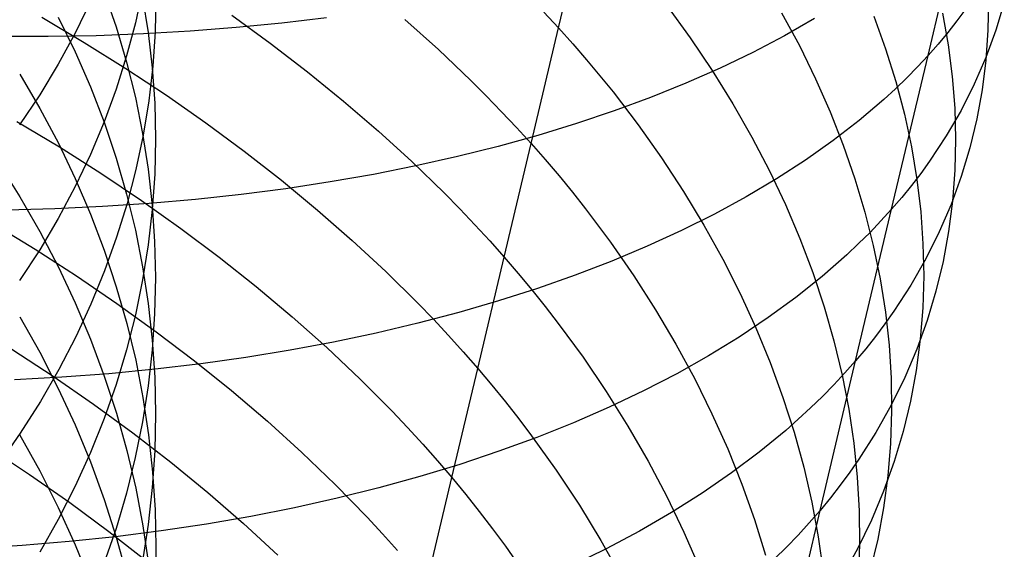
# Model space of a CAD drawing. Extents: x -383 to 1849, y -1185 to -529.
# Tile 271 of 656: x 221.96 to 231.28, y -1077.32 to -1072.31. Entities that reach past the tile are written whole.
import ezdxf

# ---------------------------------------------------------------- set-up
doc = ezdxf.new("R2010")
doc.units = 0
doc.layers.add('PREDEFINITO', color=7, linetype='CONTINUOUS')

msp = doc.modelspace()

# ---------------------------------------------------------------- linework, layer by layer
at = {"layer": 'PREDEFINITO'}
for p, q in [((230.5598, -1072.6456, 499.8343), (230.9097, -1071.1713, 498.8074)), ((227.0623, -1072.3834, 518.9392), (227.3266, -1071.2681, 517.8985)), ((222.7608, -1072.0422, 638.6593), (222.8749, -1072.3737, 639.0025)), ((223.1261, -1072.0177, 646.3335), (223.0576, -1072.3347, 646.7033)), ((222.6313, -1072.1358, 649.2865), (222.4868, -1072.4331, 649.6476)), ((223.1263, -1072.096, 641.1741), (223.1796, -1072.4288, 641.5327)), ((223.2516, -1072.0925, 643.7361), (223.2442, -1072.4201, 644.1034)), ((228.0841, -1072.1689, 517.0313), (228.3079, -1072.4768, 516.7256)), ((231.132, -1072.1196, 507.1352), (231.1269, -1072.4055, 506.7346)), ((231.2818, -1072.1443, 504.0849), (231.2026, -1072.406, 503.6783)), ((223.97, -1072.2633, 522.8911), (224.3338, -1072.5277, 522.6982)), ((226.9244, -1072.2344, 519.0737), (227.0624, -1072.3834, 518.9392)), ((229.1743, -1072.2401, 514.7157), (229.3421, -1072.5518, 514.3773)), ((230.0475, -1072.2736, 512.2786), (230.1584, -1072.5828, 511.9131)), ((230.6983, -1072.2447, 509.7396), (230.7514, -1072.5453, 509.3531)), ((230.9168, -1072.2041, 500.6261), (230.8334, -1072.3168, 500.4267)), ((222.1711, -1072.283, 524.6246), (222.5734, -1072.5216, 524.4742)), ((222.3271, -1072.2832, 636.5448), (222.487, -1072.6108, 636.8709)), ((223.0576, -1072.3347, 646.7033), (222.9739, -1072.6499, 647.071)), ((224.4429, -1072.339, 490.8597), (224.0124, -1072.3815, 490.6283)), ((224.8667, -1072.2882, 491.1024), (224.4429, -1072.339, 490.8597)), ((225.6066, -1072.3043, 520.995), (225.9253, -1072.5896, 520.7605)), ((229.4865, -1072.296, 496.5182), (229.2007, -1072.4596, 496.1569)), ((230.8334, -1072.3168, 500.4267), (230.7461, -1072.428, 500.2283)), ((222.6849, -1072.4582, 490.0043), (222.2318, -1072.4666, 489.8209)), ((222.4868, -1072.4331, 649.6476), (222.3271, -1072.7269, 650.0044)), ((223.133, -1072.4412, 490.2003), (222.6849, -1072.4582, 490.0043)), ((222.8749, -1072.3737, 639.0025), (222.9738, -1072.7078, 639.3486)), ((223.5756, -1072.4156, 490.4084), (223.133, -1072.4412, 490.2003)), ((223.1796, -1072.4288, 641.5327), (223.2176, -1072.7628, 641.8925)), ((223.2442, -1072.4201, 644.1034), (223.2216, -1072.7474, 644.4702)), ((224.0124, -1072.3815, 490.6283), (223.5756, -1072.4156, 490.4084)), ((226.8025, -1073.4782, 520.0015), (227.0623, -1072.3834, 518.9392)), ((227.0624, -1072.3834, 518.9392), (227.1968, -1072.5335, 518.8023)), ((229.2007, -1072.4596, 496.1569), (228.9021, -1072.6162, 495.8023)), ((230.7461, -1072.428, 500.2283), (230.6549, -1072.5376, 500.0308)), ((231.1269, -1072.4055, 506.7346), (231.1067, -1072.6888, 506.3331)), ((231.2026, -1072.406, 503.6783), (231.1079, -1072.6635, 503.2728)), ((222.2318, -1072.4666, 489.8209), (221.7741, -1072.4661, 489.6502)), ((222.5734, -1072.5216, 524.4742), (222.9668, -1072.7678, 524.3138)), ((224.3338, -1072.5277, 522.6982), (224.6867, -1072.7988, 522.4958)), ((227.1968, -1072.5335, 518.8023), (227.3276, -1072.6848, 518.6632)), ((228.3079, -1072.4768, 516.7256), (228.5173, -1072.7877, 516.4123)), ((229.3421, -1072.5518, 514.3773), (229.4953, -1072.8651, 514.0328)), ((230.6549, -1072.5376, 500.0308), (230.5598, -1072.6456, 499.8343)), ((230.7514, -1072.5453, 509.3531), (230.7895, -1072.8447, 508.9637)), ((222.487, -1072.6108, 636.8709), (222.6316, -1072.9423, 637.201)), ((225.9253, -1072.5896, 520.7605), (226.2312, -1072.8805, 520.5167)), ((228.9021, -1072.6162, 495.8023), (228.5912, -1072.7656, 495.4545)), ((230.1584, -1072.5828, 511.9131), (230.2545, -1072.892, 511.5431)), ((230.2144, -1074.1004, 500.89), (230.5598, -1072.6456, 499.8343)), ((230.5598, -1072.6456, 499.8343), (230.4608, -1072.7521, 499.6389)), ((222.3271, -1072.7269, 650.0044), (222.1521, -1073.0168, 650.3565)), ((222.9739, -1072.6499, 647.071), (222.875, -1072.9629, 647.4361)), ((222.9738, -1072.7078, 639.3486), (223.0575, -1073.0442, 639.697)), ((227.3276, -1072.6848, 518.6632), (227.4549, -1072.8371, 518.522)), ((231.1079, -1072.6635, 503.2728), (230.9979, -1072.9164, 502.869)), ((231.1067, -1072.6888, 506.3331), (231.0715, -1072.9691, 505.9309)), ((221.9625, -1072.8223, 634.7876), (222.153, -1073.1468, 635.0981)), ((222.9668, -1072.7678, 524.3138), (223.3507, -1073.0216, 524.1437)), ((223.2216, -1072.7474, 644.4702), (223.1837, -1073.0739, 644.8362)), ((223.2176, -1072.7628, 641.8925), (223.2404, -1073.0975, 642.2531)), ((224.6867, -1072.7988, 522.4958), (225.0283, -1073.0764, 522.2838)), ((228.5912, -1072.7656, 495.4545), (228.2684, -1072.9077, 495.1141)), ((228.5173, -1072.7877, 516.4123), (228.7122, -1073.1015, 516.0918)), ((230.4608, -1072.7521, 499.6389), (230.3578, -1072.8569, 499.4447)), ((226.2312, -1072.8805, 520.5167), (226.3792, -1073.028, 520.3913)), ((227.4549, -1072.8371, 518.522), (227.5786, -1072.9905, 518.3786)), ((228.2684, -1072.9077, 495.1141), (227.9341, -1073.0424, 494.7812)), ((229.4953, -1072.8651, 514.0328), (229.6338, -1073.1796, 513.6827)), ((230.3578, -1072.8569, 499.4447), (230.251, -1072.9601, 499.2516)), ((230.2545, -1072.892, 511.5431), (230.3358, -1073.2011, 511.1692)), ((230.7895, -1072.8447, 508.9637), (230.8128, -1073.1424, 508.572)), ((230.9979, -1072.9164, 502.869), (230.8724, -1073.1643, 502.4673)), ((222.1521, -1073.0168, 650.3565), (221.9619, -1073.3026, 650.7035)), ((222.6316, -1072.9423, 637.201), (222.7609, -1073.2773, 637.5345)), ((222.875, -1072.9629, 647.4361), (222.7609, -1073.2734, 647.7984)), ((223.3507, -1073.0216, 524.1437), (223.7246, -1073.2827, 523.9639)), ((227.5786, -1072.9905, 518.3786), (227.8152, -1073.3004, 518.0856)), ((230.251, -1072.9601, 499.2516), (230.1405, -1073.0617, 499.0597)), ((231.0715, -1072.9691, 505.9309), (231.021, -1073.2461, 505.5286)), ((223.0575, -1073.0442, 639.697), (223.1259, -1073.3825, 640.0474)), ((223.1837, -1073.0739, 644.8362), (223.1307, -1073.3994, 645.201)), ((223.2404, -1073.0975, 642.2531), (223.248, -1073.4325, 642.6141)), ((225.0283, -1073.0764, 522.2838), (225.3579, -1073.3601, 522.0624)), ((226.3792, -1073.028, 520.3913), (226.5238, -1073.1768, 520.2636)), ((227.9341, -1073.0424, 494.7812), (227.5889, -1073.1696, 494.4562)), ((228.7122, -1073.1015, 516.0918), (228.8927, -1073.4177, 515.7645)), ((230.1405, -1073.0617, 499.0597), (229.9082, -1073.2597, 498.6797)), ((222.153, -1073.1468, 635.0981), (222.3283, -1073.4761, 635.4133)), ((226.5238, -1073.1768, 520.2636), (226.6649, -1073.3268, 520.1337)), ((227.5889, -1073.1696, 494.4562), (227.2331, -1073.2892, 494.1394)), ((229.6338, -1073.1796, 513.6827), (229.7578, -1073.495, 513.3273)), ((230.3358, -1073.2011, 511.1692), (230.4023, -1073.5096, 510.7916)), ((230.8724, -1073.1643, 502.4673), (230.7313, -1073.407, 502.068)), ((230.8128, -1073.1424, 508.572), (230.821, -1073.4382, 508.1785)), ((221.9366, -1073.2693, 525.7051), (222.3383, -1073.5106, 525.5575)), ((222.7609, -1073.2734, 647.7984), (222.6315, -1073.581, 648.1573)), ((222.7609, -1073.2773, 637.5345), (222.8751, -1073.6154, 637.8711)), ((223.7246, -1073.2827, 523.9639), (224.088, -1073.5508, 523.7745)), ((227.2331, -1073.2892, 494.1394), (226.8671, -1073.4012, 493.8311)), ((227.8152, -1073.3004, 518.0856), (228.0375, -1073.6139, 517.7847)), ((229.9082, -1073.2597, 498.6797), (229.6616, -1073.451, 498.305)), ((231.021, -1073.2461, 505.5286), (230.9552, -1073.5194, 505.1265)), ((223.1259, -1073.3825, 640.0474), (223.1792, -1073.7224, 640.3994)), ((225.3579, -1073.3601, 522.0624), (225.6752, -1073.6498, 521.8318)), ((226.6649, -1073.3268, 520.1337), (226.8025, -1073.4782, 520.0015)), ((222.3283, -1073.4761, 635.4133), (222.4883, -1073.8097, 635.7326)), ((223.1307, -1073.3994, 645.201), (223.0624, -1073.7233, 645.5642)), ((223.248, -1073.4325, 642.6141), (223.2404, -1073.7676, 642.9751)), ((226.8671, -1073.4012, 493.8311), (226.4914, -1073.5054, 493.5316)), ((226.5481, -1074.5527, 521.0856), (226.8025, -1073.4782, 520.0015)), ((226.8025, -1073.4782, 520.0015), (226.9366, -1073.6307, 519.8671)), ((228.8927, -1073.4177, 515.7645), (229.0586, -1073.7361, 515.4308)), ((229.6616, -1073.451, 498.305), (229.4009, -1073.6355, 497.936)), ((230.7313, -1073.407, 502.068), (230.5747, -1073.6441, 501.6718)), ((230.821, -1073.4382, 508.1785), (230.8142, -1073.7316, 507.7834)), ((222.3383, -1073.5106, 525.5575), (222.7311, -1073.7599, 525.4001)), ((222.6315, -1073.581, 648.1573), (222.487, -1073.8854, 648.5124)), ((224.088, -1073.5508, 523.7745), (224.4404, -1073.8257, 523.5756)), ((226.4914, -1073.5054, 493.5316), (226.1065, -1073.6016, 493.2414)), ((229.7578, -1073.495, 513.3273), (229.867, -1073.811, 512.9672)), ((230.4023, -1073.5096, 510.7916), (230.4539, -1073.8172, 510.4109)), ((230.9552, -1073.5194, 505.1265), (230.8742, -1073.7888, 504.7252)), ((221.7568, -1073.656, 633.3487), (221.9626, -1073.9812, 633.6479)), ((222.8751, -1073.6154, 637.8711), (222.974, -1073.9562, 638.2105)), ((225.6752, -1073.6498, 521.8318), (225.9797, -1073.9453, 521.5921)), ((226.1065, -1073.6016, 493.2414), (225.7127, -1073.6899, 492.9606)), ((226.9366, -1073.6307, 519.8671), (227.0671, -1073.7845, 519.7305)), ((228.0375, -1073.6139, 517.7847), (228.2453, -1073.9307, 517.4764)), ((229.4009, -1073.6355, 497.936), (229.1266, -1073.8129, 497.5728)), ((230.5747, -1073.6441, 501.6718), (230.4905, -1073.7605, 501.4749)), ((222.7311, -1073.7599, 525.4001), (223.1142, -1074.0169, 525.2331)), ((223.0624, -1073.7233, 645.5642), (222.9789, -1074.0455, 645.9253)), ((223.1792, -1073.7224, 640.3994), (223.2172, -1074.0634, 640.7526)), ((223.2404, -1073.7676, 642.9751), (223.2176, -1074.1023, 643.3357)), ((225.7127, -1073.6899, 492.9606), (225.3105, -1073.7701, 492.6895)), ((229.0586, -1073.7361, 515.4308), (229.2099, -1074.0561, 515.0911)), ((230.4905, -1073.7605, 501.4749), (230.4024, -1073.8754, 501.2789)), ((230.8142, -1073.7316, 507.7834), (230.7922, -1074.0224, 507.3874)), ((222.4883, -1073.8097, 635.7326), (222.6332, -1074.1473, 636.0557)), ((224.4404, -1073.8257, 523.5756), (224.7814, -1074.1073, 523.3675)), ((224.9003, -1073.8421, 492.4286), (224.4826, -1073.9058, 492.1782)), ((225.3105, -1073.7701, 492.6895), (224.9003, -1073.8421, 492.4286)), ((227.0671, -1073.7845, 519.7305), (227.194, -1073.9394, 519.5917)), ((229.1266, -1073.8129, 497.5728), (228.8391, -1073.9832, 497.2159)), ((229.867, -1073.811, 512.9672), (229.9614, -1074.1272, 512.6027)), ((230.4539, -1073.8172, 510.4109), (230.4905, -1074.1235, 510.0275)), ((230.8742, -1073.7888, 504.7252), (230.7778, -1074.0538, 504.3251)), ((222.487, -1073.8854, 648.5124), (222.3272, -1074.1862, 648.8633)), ((224.4826, -1073.9058, 492.1782), (224.0577, -1073.9611, 491.9384)), ((225.9797, -1073.9453, 521.5921), (226.127, -1074.0952, 521.4688)), ((227.194, -1073.9394, 519.5917), (227.3173, -1074.0954, 519.4509)), ((228.2453, -1073.9307, 517.4764), (228.4387, -1074.2505, 517.1609)), ((230.4024, -1073.8754, 501.2789), (230.3104, -1073.9887, 501.0839)), ((221.9626, -1073.9812, 633.6479), (222.1531, -1074.3117, 633.9519)), ((223.1885, -1074.046, 491.4924), (222.7449, -1074.0755, 491.2868)), ((222.9789, -1074.0455, 645.9253), (222.8802, -1074.3655, 646.284)), ((222.974, -1073.9562, 638.2105), (223.0577, -1074.2994, 638.5521)), ((223.1142, -1074.0169, 525.2331), (223.4874, -1074.2813, 525.0566)), ((223.6262, -1074.0078, 491.7097), (223.1885, -1074.046, 491.4924)), ((224.0577, -1073.9611, 491.9384), (223.6262, -1074.0078, 491.7097)), ((228.8391, -1073.9832, 497.2159), (228.539, -1074.1464, 496.8656)), ((230.3104, -1073.9887, 501.0839), (230.2144, -1074.1004, 500.89)), ((230.7922, -1074.0224, 507.3874), (230.7551, -1074.3102, 506.9907)), ((222.296, -1074.0962, 491.0932), (221.8421, -1074.1079, 490.9119)), ((222.7449, -1074.0755, 491.2868), (222.296, -1074.0962, 491.0932)), ((223.2176, -1074.1023, 643.3357), (223.1795, -1074.4362, 643.6955)), ((223.2172, -1074.0634, 640.7526), (223.2399, -1074.4052, 641.1065)), ((224.7814, -1074.1073, 523.3675), (225.1105, -1074.3953, 523.1501)), ((226.127, -1074.0952, 521.4688), (226.2708, -1074.2464, 521.3433)), ((227.3173, -1074.0954, 519.4509), (227.5531, -1074.4105, 519.1631)), ((229.2099, -1074.0561, 515.0911), (229.3465, -1074.3775, 514.746)), ((229.8739, -1075.5353, 501.9733), (230.2144, -1074.1004, 500.89)), ((229.9614, -1074.1272, 512.6027), (230.0411, -1074.4432, 512.2343)), ((230.2144, -1074.1004, 500.89), (230.1145, -1074.2105, 500.697)), ((230.4905, -1074.1235, 510.0275), (230.5122, -1074.4283, 509.6417)), ((230.7778, -1074.0538, 504.3251), (230.666, -1074.3142, 503.9265)), ((222.3272, -1074.1862, 648.8633), (222.1523, -1074.483, 649.2096)), ((222.6332, -1074.1473, 636.0557), (222.7628, -1074.4885, 636.3822)), ((228.539, -1074.1464, 496.8656), (228.2265, -1074.3022, 496.5221)), ((230.1145, -1074.2105, 500.697), (230.0108, -1074.3189, 500.5052)), ((221.7082, -1074.2348, 526.8054), (222.1092, -1074.4789, 526.6606)), ((222.1531, -1074.3117, 633.9519), (222.3284, -1074.647, 634.2604)), ((223.0577, -1074.2994, 638.5521), (223.1261, -1074.6446, 638.8958)), ((223.4874, -1074.2813, 525.0566), (223.85, -1074.553, 524.8707)), ((226.2708, -1074.2464, 521.3433), (226.4112, -1074.3989, 521.2156)), ((228.2265, -1074.3022, 496.5221), (227.9022, -1074.4506, 496.1857)), ((228.4387, -1074.2505, 517.1609), (228.6175, -1074.5728, 516.8388)), ((230.0108, -1074.3189, 500.5052), (229.9032, -1074.4257, 500.3146)), ((230.666, -1074.3142, 503.9265), (230.5387, -1074.5697, 503.53)), ((230.7551, -1074.3102, 506.9907), (230.7027, -1074.5946, 506.5939)), ((222.8802, -1074.3655, 646.284), (222.7663, -1074.6829, 646.6398)), ((223.2399, -1074.4052, 641.1065), (223.2475, -1074.7474, 641.4609)), ((225.1105, -1074.3953, 523.1501), (225.4271, -1074.6894, 522.9236)), ((226.4112, -1074.3989, 521.2156), (226.5481, -1074.5527, 521.0856)), ((227.5531, -1074.4105, 519.1631), (227.7746, -1074.7294, 518.8677)), ((229.3465, -1074.3775, 514.746), (229.4685, -1074.6999, 514.3957)), ((222.1523, -1074.483, 649.2096), (221.9621, -1074.7755, 649.5509)), ((222.1092, -1074.4789, 526.6606), (222.5011, -1074.7312, 526.5061)), ((222.7628, -1074.4885, 636.3822), (222.8772, -1074.8329, 636.7118)), ((223.1795, -1074.4362, 643.6955), (223.1262, -1074.7691, 644.0541)), ((227.9022, -1074.4506, 496.1857), (227.5665, -1074.5915, 495.8569)), ((229.9032, -1074.4257, 500.3146), (229.7918, -1074.5308, 500.1252)), ((230.0411, -1074.4432, 512.2343), (230.1059, -1074.7588, 511.8623)), ((230.5122, -1074.4283, 509.6417), (230.5188, -1074.7311, 509.2541)), ((223.85, -1074.553, 524.8707), (224.2015, -1074.8317, 524.6755)), ((226.2976, -1075.6064, 522.1909), (226.5481, -1074.5527, 521.0856)), ((226.5481, -1074.5527, 521.0856), (226.6815, -1074.7078, 520.9535)), ((227.5665, -1074.5915, 495.8569), (227.2198, -1074.7248, 495.5359)), ((228.6175, -1074.5728, 516.8388), (228.7818, -1074.8974, 516.5105)), ((229.7918, -1074.5308, 500.1252), (229.558, -1074.736, 499.75)), ((230.5387, -1074.5697, 503.53), (230.3959, -1074.8198, 503.136)), ((230.7027, -1074.5946, 506.5939), (230.6351, -1074.8754, 506.1974)), ((222.3284, -1074.647, 634.2604), (222.4885, -1074.9868, 634.5731)), ((222.7663, -1074.6829, 646.6398), (222.6371, -1074.9974, 646.9923)), ((223.1261, -1074.6446, 638.8958), (223.1794, -1074.9913, 639.241)), ((225.4271, -1074.6894, 522.9236), (225.7308, -1074.9894, 522.6882)), ((222.5011, -1074.7312, 526.5061), (222.8835, -1074.9913, 526.3423)), ((223.1262, -1074.7691, 644.0541), (223.0578, -1075.1004, 644.4111)), ((223.2475, -1074.7474, 641.4609), (223.2398, -1075.0895, 641.8153)), ((226.6815, -1074.7078, 520.9535), (226.8112, -1074.8642, 520.8192)), ((227.2198, -1074.7248, 495.5359), (226.8626, -1074.8503, 495.2229)), ((227.7746, -1074.7294, 518.8677), (227.9815, -1075.0517, 518.5648)), ((229.558, -1074.736, 499.75), (229.3097, -1074.9343, 499.3801)), ((229.4685, -1074.6999, 514.3957), (229.5758, -1075.023, 514.0406)), ((230.1059, -1074.7588, 511.8623), (230.1558, -1075.0735, 511.4872)), ((230.5188, -1074.7311, 509.2541), (230.5103, -1075.0316, 508.865)), ((222.8772, -1074.8329, 636.7118), (222.9763, -1075.18, 637.044)), ((224.2015, -1074.8317, 524.6755), (224.5416, -1075.1172, 524.4712)), ((226.8626, -1074.8503, 495.2229), (226.4953, -1074.968, 494.9184)), ((226.8112, -1074.8642, 520.8192), (226.9374, -1075.0217, 520.6828)), ((230.3959, -1074.8198, 503.136), (230.2375, -1075.0644, 502.745)), ((230.6351, -1074.8754, 506.1974), (230.5522, -1075.1522, 505.8015)), ((226.4953, -1074.968, 494.9184), (226.1183, -1075.0777, 494.6226)), ((228.7818, -1074.8974, 516.5105), (228.9315, -1075.2238, 516.1762)), ((229.3097, -1074.9343, 499.3801), (229.0475, -1075.1255, 499.0157)), ((222.4885, -1074.9868, 634.5731), (222.6334, -1075.3307, 634.8894)), ((222.6371, -1074.9974, 646.9923), (222.4928, -1075.3086, 647.3412)), ((222.8835, -1074.9913, 526.3423), (223.2557, -1075.2591, 526.1692)), ((223.1794, -1074.9913, 639.241), (223.2174, -1075.3392, 639.5873)), ((225.7308, -1074.9894, 522.6882), (225.8777, -1075.1416, 522.5671)), ((226.9374, -1075.0217, 520.6828), (227.0599, -1075.1803, 520.5444)), ((227.9815, -1075.0517, 518.5648), (228.1739, -1075.3771, 518.255)), ((229.5758, -1075.023, 514.0406), (229.6683, -1075.3463, 513.6813)), ((230.2375, -1075.0644, 502.745), (230.1525, -1075.1844, 502.5506)), ((230.5103, -1075.0316, 508.865), (230.4867, -1075.3296, 508.4749)), ((221.9625, -1075.1175, 632.4858), (222.153, -1075.454, 632.7833)), ((223.0578, -1075.1004, 644.4111), (222.9741, -1075.4298, 644.766)), ((223.2398, -1075.0895, 641.8153), (223.217, -1075.4313, 642.1693)), ((224.5416, -1075.1172, 524.4712), (224.8697, -1075.4093, 524.2578)), ((226.1183, -1075.0777, 494.6226), (225.7321, -1075.1794, 494.3359)), ((225.8777, -1075.1416, 522.5671), (226.0211, -1075.2952, 522.4439)), ((229.0475, -1075.1255, 499.0157), (228.7716, -1075.3097, 498.6571)), ((230.1558, -1075.0735, 511.4872), (230.1907, -1075.387, 511.1095)), ((230.5522, -1075.1522, 505.8015), (230.4539, -1075.4247, 505.4069)), ((222.9763, -1075.18, 637.044), (223.0603, -1075.5296, 637.3785)), ((225.7321, -1075.1794, 494.3359), (225.337, -1075.2729, 494.0586)), ((227.0599, -1075.1803, 520.5444), (227.2943, -1075.5008, 520.2616)), ((228.9315, -1075.2238, 516.1762), (229.0666, -1075.5516, 515.8366)), ((230.1525, -1075.1844, 502.5506), (230.0635, -1075.303, 502.3572)), ((222.4928, -1075.3086, 647.3412), (222.3332, -1075.6162, 647.6859)), ((222.6334, -1075.3307, 634.8894), (222.7631, -1075.6782, 635.2091)), ((223.2174, -1075.3392, 639.5873), (223.2402, -1075.6879, 639.9344)), ((223.2557, -1075.2591, 526.1692), (223.6174, -1075.5343, 525.9868)), ((225.337, -1075.2729, 494.0586), (224.9336, -1075.3581, 493.7909)), ((226.0211, -1075.2952, 522.4439), (226.1611, -1075.4501, 522.3185)), ((228.7716, -1075.3097, 498.6571), (228.4827, -1075.4867, 498.3048)), ((229.6683, -1075.3463, 513.6813), (229.746, -1075.6696, 513.3182)), ((230.0635, -1075.303, 502.3572), (229.9707, -1075.4199, 502.1648)), ((230.4867, -1075.3296, 508.4749), (230.4479, -1075.6245, 508.0842)), ((221.8894, -1075.4256, 527.7827), (222.2802, -1075.6807, 527.6313)), ((222.9741, -1075.4298, 644.766), (222.8752, -1075.757, 645.1185)), ((223.217, -1075.4313, 642.1693), (223.1789, -1075.7723, 642.5225)), ((224.5223, -1075.4349, 493.5332), (224.1035, -1075.5033, 493.2858)), ((224.9336, -1075.3581, 493.7909), (224.5223, -1075.4349, 493.5332)), ((224.8697, -1075.4093, 524.2578), (225.1852, -1075.7078, 524.0354)), ((228.1739, -1075.3771, 518.255), (228.3518, -1075.7052, 517.9387)), ((229.9707, -1075.4199, 502.1648), (229.8739, -1075.5353, 501.9733)), ((230.1907, -1075.387, 511.1095), (230.2107, -1075.699, 510.7294)), ((230.4539, -1075.4247, 505.4069), (230.3401, -1075.6925, 505.0138)), ((222.153, -1075.454, 632.7833), (222.3282, -1075.7955, 633.0852)), ((223.0603, -1075.5296, 637.3785), (223.129, -1075.8811, 637.7149)), ((223.6174, -1075.5343, 525.9868), (223.9681, -1075.8166, 525.7954)), ((224.1035, -1075.5033, 493.2858), (223.6776, -1075.563, 493.049)), ((226.1611, -1075.4501, 522.3185), (226.2976, -1075.6064, 522.1908)), ((227.2943, -1075.5008, 520.2616), (227.5142, -1075.8253, 519.9712)), ((228.4827, -1075.4867, 498.3048), (228.181, -1075.6564, 497.9589)), ((229.5381, -1076.9499, 503.0871), (229.8739, -1075.5353, 501.9733)), ((229.8739, -1075.5353, 501.9733), (229.7732, -1075.649, 501.7829)), ((222.3332, -1075.6162, 647.6859), (222.1583, -1075.9197, 648.0262)), ((223.2451, -1075.614, 492.8232), (222.8063, -1075.6562, 492.6085)), ((223.6776, -1075.563, 493.049), (223.2451, -1075.614, 492.8232)), ((226.0522, -1076.6389, 523.3159), (226.2976, -1075.6064, 522.1909)), ((226.2976, -1075.6064, 522.1908), (226.4305, -1075.7641, 522.0611)), ((229.0666, -1075.5516, 515.8366), (229.187, -1075.8806, 515.4919)), ((230.4479, -1075.6245, 508.0842), (230.3939, -1075.9162, 507.6933)), ((222.3619, -1075.6895, 492.4055), (221.9121, -1075.7138, 492.2143)), ((222.2802, -1075.6807, 527.6313), (222.6614, -1075.9439, 527.4707)), ((222.8063, -1075.6562, 492.6085), (222.3619, -1075.6895, 492.4055)), ((222.7631, -1075.6782, 635.2091), (222.8775, -1076.0289, 635.5317)), ((223.2402, -1075.6879, 639.9344), (223.2478, -1076.0369, 640.282)), ((225.1852, -1075.7078, 524.0354), (225.4878, -1076.0123, 523.8043)), ((228.181, -1075.6564, 497.9589), (227.8671, -1075.8186, 497.6197)), ((228.3518, -1075.7052, 517.9387), (228.5151, -1076.0356, 517.6162)), ((229.7732, -1075.649, 501.7829), (229.6686, -1075.761, 501.5937)), ((229.746, -1075.6696, 513.3182), (229.8089, -1075.9924, 512.9515)), ((230.2107, -1075.699, 510.7294), (230.2156, -1076.009, 510.3475)), ((230.3401, -1075.6925, 505.0138), (230.2109, -1075.9554, 504.6227)), ((222.3282, -1075.7955, 633.0852), (222.4883, -1076.1415, 633.391)), ((222.8752, -1075.757, 645.1185), (222.761, -1076.0815, 645.4682)), ((223.1789, -1075.7723, 642.5225), (223.1256, -1076.1122, 642.8744)), ((223.9681, -1075.8166, 525.7954), (224.3072, -1076.106, 525.595)), ((226.4305, -1075.7641, 522.0611), (226.5597, -1075.9229, 521.9292)), ((229.6686, -1075.761, 501.5937), (229.5602, -1075.8714, 501.4055)), ((223.129, -1075.8811, 637.7149), (223.1825, -1076.2342, 638.0529)), ((227.5142, -1075.8253, 519.9712), (227.7196, -1076.1533, 519.6736)), ((227.8671, -1075.8186, 497.6197), (227.5414, -1075.9733, 497.2877)), ((229.187, -1075.8806, 515.4919), (229.2927, -1076.2103, 515.1425)), ((229.5602, -1075.8714, 501.4055), (229.448, -1075.98, 501.2185)), ((222.1583, -1075.9197, 648.0262), (221.9683, -1076.2189, 648.3615)), ((222.6614, -1075.9439, 527.4707), (223.0324, -1076.2149, 527.3009)), ((226.5597, -1075.9229, 521.9292), (226.6854, -1076.083, 521.7953)), ((227.5414, -1075.9733, 497.2877), (227.2042, -1076.1203, 496.963)), ((229.448, -1075.98, 501.2185), (229.2125, -1076.1922, 500.8483)), ((229.8089, -1075.9924, 512.9515), (229.8568, -1076.3144, 512.5818)), ((230.2109, -1075.9554, 504.6227), (230.0661, -1076.2128, 504.234)), ((230.3939, -1075.9162, 507.6933), (230.3246, -1076.2042, 507.3027)), ((222.761, -1076.0815, 645.4682), (222.6317, -1076.4031, 645.8147)), ((222.8775, -1076.0289, 635.5317), (222.9767, -1076.3825, 635.857)), ((223.2478, -1076.0369, 640.282), (223.2402, -1076.386, 640.6295)), ((225.4878, -1076.0123, 523.8043), (225.6341, -1076.1668, 523.6854)), ((226.6854, -1076.083, 521.7953), (226.8075, -1076.2443, 521.6593)), ((228.5151, -1076.0356, 517.6162), (228.6637, -1076.3679, 517.2879)), ((230.2156, -1076.009, 510.3475), (230.2054, -1076.3168, 509.9642)), ((222.4883, -1076.1415, 633.391), (222.6331, -1076.4916, 633.7005)), ((223.1256, -1076.1122, 642.8744), (223.057, -1076.4505, 643.2248)), ((224.3072, -1076.106, 525.595), (224.6343, -1076.402, 525.3858)), ((225.6341, -1076.1668, 523.6854), (225.777, -1076.3228, 523.5644)), ((227.2042, -1076.1203, 496.963), (226.8562, -1076.2595, 496.6461)), ((227.7196, -1076.1533, 519.6736), (227.9106, -1076.4845, 519.3692)), ((221.9683, -1076.2189, 648.3615), (221.763, -1076.5133, 648.6916)), ((221.9618, -1076.2322, 631.3016), (222.1522, -1076.5747, 631.5926)), ((223.0324, -1076.2149, 527.3009), (223.3929, -1076.4935, 527.1221)), ((223.1825, -1076.2342, 638.0529), (223.2208, -1076.5885, 638.392)), ((226.8562, -1076.2595, 496.6461), (226.4976, -1076.3909, 496.3371)), ((226.8075, -1076.2443, 521.6593), (227.0407, -1076.5701, 521.3816)), ((229.2125, -1076.1922, 500.8483), (228.9626, -1076.3974, 500.4832)), ((229.2927, -1076.2103, 515.1425), (229.3836, -1076.5404, 514.789)), ((230.0661, -1076.2128, 504.234), (229.9058, -1076.4646, 503.8483)), ((230.3246, -1076.2042, 507.3027), (230.2399, -1076.4882, 506.9127)), ((221.6648, -1076.3506, 528.9213), (222.0554, -1076.6086, 528.7731)), ((225.777, -1076.3228, 523.5644), (225.9164, -1076.4802, 523.4412)), ((228.6637, -1076.3679, 517.2879), (228.7977, -1076.7018, 516.9543)), ((229.8568, -1076.3144, 512.5818), (229.8899, -1076.6353, 512.2095)), ((230.2054, -1076.3168, 509.9642), (230.1801, -1076.622, 509.5799)), ((222.6317, -1076.4031, 645.8147), (222.4872, -1076.7213, 646.1575)), ((223.057, -1076.4505, 643.2248), (222.9733, -1076.7869, 643.5733)), ((222.9767, -1076.3825, 635.857), (223.0607, -1076.7385, 636.1845)), ((223.2402, -1076.386, 640.6295), (223.2173, -1076.7346, 640.9766)), ((224.6343, -1076.402, 525.3858), (224.9489, -1076.7046, 525.1678)), ((226.4976, -1076.3909, 496.3371), (226.129, -1076.5142, 496.0365)), ((228.9626, -1076.3974, 500.4832), (228.6988, -1076.5956, 500.1235)), ((229.9058, -1076.4646, 503.8483), (229.8197, -1076.5883, 503.6566)), ((222.6331, -1076.4916, 633.7005), (222.7627, -1076.8454, 634.0133)), ((223.3929, -1076.4935, 527.1221), (223.7423, -1076.7794, 526.9345)), ((226.129, -1076.5142, 496.0365), (225.7507, -1076.6295, 495.7445)), ((225.9164, -1076.4802, 523.4412), (226.0522, -1076.6389, 523.3159)), ((227.9106, -1076.4845, 519.3692), (228.0869, -1076.8185, 519.0583)), ((229.3836, -1076.5404, 514.789), (229.4597, -1076.8704, 514.4316)), ((230.2399, -1076.4882, 506.9127), (230.1399, -1076.7679, 506.5239)), ((222.0554, -1076.6086, 528.7731), (222.4363, -1076.8748, 528.6159)), ((222.1522, -1076.5747, 631.5926), (222.3272, -1076.9223, 631.8879)), ((223.2208, -1076.5885, 638.392), (223.2439, -1076.9437, 638.7319)), ((225.7507, -1076.6295, 495.7445), (225.3632, -1076.7365, 495.4615)), ((225.8126, -1077.649, 524.4625), (226.0522, -1076.6389, 523.3159)), ((226.0522, -1076.6389, 523.3159), (226.1844, -1076.7991, 523.1885)), ((227.0407, -1076.5701, 521.3816), (227.2595, -1076.9001, 521.0964)), ((228.6988, -1076.5956, 500.1235), (228.4214, -1076.7865, 499.7697)), ((229.8197, -1076.5883, 503.6566), (229.7298, -1076.7104, 503.4658)), ((229.8899, -1076.6353, 512.2095), (229.9079, -1076.9547, 511.8349)), ((230.1801, -1076.622, 509.5799), (230.1395, -1076.9243, 509.195)), ((222.4872, -1076.7213, 646.1575), (222.3274, -1077.0357, 646.4963)), ((223.0607, -1076.7385, 636.1845), (223.1295, -1077.0966, 636.5139)), ((223.2173, -1076.7346, 640.9766), (223.1793, -1077.0825, 641.323)), ((224.9489, -1076.7046, 525.1678), (225.2504, -1077.0134, 524.9412)), ((225.3632, -1076.7365, 495.4615), (224.967, -1076.8351, 495.1877)), ((228.7977, -1076.7018, 516.9543), (228.9169, -1077.0369, 516.6158)), ((229.7298, -1076.7104, 503.4658), (229.6359, -1076.831, 503.276)), ((222.9733, -1076.7869, 643.5733), (222.8744, -1077.121, 643.9193)), ((223.7423, -1076.7794, 526.9345), (224.0801, -1077.0725, 526.738)), ((224.967, -1076.8351, 495.1877), (224.5624, -1076.9253, 494.9234)), ((226.1844, -1076.7991, 523.1885), (226.313, -1076.9605, 523.059)), ((228.0869, -1076.8185, 519.0583), (228.2487, -1077.155, 518.7414)), ((228.4214, -1076.7865, 499.7697), (228.1309, -1076.9701, 499.4219)), ((229.6359, -1076.831, 503.276), (229.5381, -1076.9499, 503.0871)), ((230.1399, -1076.7679, 506.5239), (230.0244, -1077.0429, 506.1365)), ((222.3272, -1076.9223, 631.8879), (222.4871, -1077.2745, 632.1872)), ((222.4363, -1076.8748, 528.6159), (222.8071, -1077.149, 528.4497)), ((222.7627, -1076.8454, 634.0133), (222.8771, -1077.2026, 634.3291)), ((224.5624, -1076.9253, 494.9234), (224.1499, -1077.0069, 494.669)), ((227.2595, -1076.9001, 521.0964), (227.4638, -1077.2337, 520.8041)), ((229.4597, -1076.8704, 514.4316), (229.5209, -1077.2001, 514.0709)), ((230.1395, -1076.9243, 509.195), (230.0838, -1077.2233, 508.8099)), ((223.2439, -1076.9437, 638.7319), (223.2517, -1077.2992, 639.0721)), ((224.1499, -1077.0069, 494.669), (223.73, -1077.0799, 494.4248)), ((225.2504, -1077.0134, 524.9412), (225.3962, -1077.1701, 524.8247)), ((226.313, -1076.9605, 523.059), (226.438, -1077.1232, 522.9275)), ((228.1309, -1076.9701, 499.4219), (227.8277, -1077.1463, 499.0805)), ((229.2135, -1078.3358, 504.2378), (229.5381, -1076.9499, 503.0871)), ((229.5381, -1076.9499, 503.0871), (229.4364, -1077.0671, 502.8993)), ((229.9079, -1076.9547, 511.8349), (229.9109, -1077.2722, 511.4586)), ((222.3274, -1077.0357, 646.4963), (222.1525, -1077.346, 646.8306)), ((222.8744, -1077.121, 643.9193), (222.7602, -1077.4525, 644.2625)), ((223.1793, -1077.0825, 641.323), (223.126, -1077.4292, 641.6681)), ((223.1295, -1077.0966, 636.5139), (223.183, -1077.4562, 636.8448)), ((223.73, -1077.0799, 494.4248), (223.3031, -1077.144, 494.1911)), ((224.0801, -1077.0725, 526.738), (224.4059, -1077.3726, 526.5328)), ((228.9169, -1077.0369, 516.6158), (229.0214, -1077.3728, 516.2727)), ((229.4364, -1077.0671, 502.8993), (229.3308, -1077.1827, 502.7126)), ((230.0244, -1077.0429, 506.1365), (229.8934, -1077.3129, 505.7512)), ((222.8696, -1077.1992, 493.9681), (222.4299, -1077.2454, 493.7563)), ((222.8071, -1077.149, 528.4497), (223.1672, -1077.4309, 528.2748)), ((223.3031, -1077.144, 494.1911), (222.8696, -1077.1992, 493.9681)), ((222.8771, -1077.2026, 634.3291), (222.9763, -1077.5626, 634.6473)), ((225.3962, -1077.1701, 524.8247), (225.5385, -1077.3283, 524.706)), ((226.438, -1077.1232, 522.9275), (226.5594, -1077.2871, 522.794)), ((227.8277, -1077.1463, 499.0805), (227.5123, -1077.3149, 498.7459)), ((228.2487, -1077.155, 518.7414), (228.3958, -1077.4935, 518.4189)), ((229.3308, -1077.1827, 502.7126), (229.2213, -1077.2965, 502.527)), ((229.5209, -1077.2001, 514.0709), (229.5673, -1077.5291, 513.7071)), ((221.9845, -1077.2825, 493.5559), (221.5339, -1077.3103, 493.3672)), ((222.4299, -1077.2454, 493.7563), (221.9845, -1077.2825, 493.5559)), ((222.4871, -1077.2745, 632.1872), (222.6317, -1077.6309, 632.49)), ((223.2517, -1077.2992, 639.0721), (223.2444, -1077.6547, 639.4124)), ((226.5594, -1077.2871, 522.794), (226.7912, -1077.6184, 522.5212)), ((227.4638, -1077.2337, 520.8041), (227.6534, -1077.5707, 520.5051)), ((229.2213, -1077.2965, 502.527), (229.1081, -1077.4086, 502.3426)), ((229.9109, -1077.2722, 511.4586), (229.8988, -1077.5874, 511.0809)), ((230.0838, -1077.2233, 508.8099), (230.0127, -1077.5186, 508.4251)), ((227.5123, -1077.3149, 498.7459), (227.1851, -1077.4758, 498.4182)), ((229.8934, -1077.3129, 505.7512), (229.7469, -1077.5775, 505.3682))]:
    msp.add_line(p, q, dxfattribs=at)

doc.saveas('drawing.dxf')
